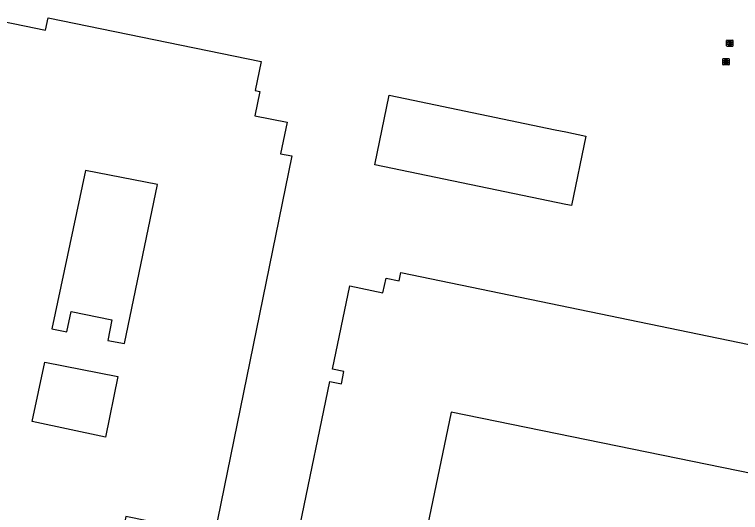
# Model space of a CAD drawing. Extents: x 157692 to 159670, y 381454 to 383289.
# Drawn here: x 158912.9 to 159027.6, y 382123.5 to 382202.1 of the extents above; entities that cross this region are included whole.
import ezdxf

# ---------------------------------------------------------------- set-up
doc = ezdxf.new("R2010")
doc.units = 0
for name, color, linetype in [('IMGEO_Kolk', 7, 'Continuous'), ('IMGEO_Pand', 7, 'Continuous'), ('IMGEO_Rioolput', 7, 'Continuous')]:
    doc.layers.add(name, color=color, linetype=linetype)

msp = doc.modelspace()

# ---------------------------------------------------------------- linework, layer by layer
at = {"layer": 'IMGEO_Kolk'}
for p, q in [((159024.91, 382195.16), (159025.76, 382195.16)), ((159024.84, 382194.24), (159024.84, 382195.09)), ((159025.76, 382194.16), (159024.91, 382194.16)), ((159025.35, 382194.38), (159025.32, 382194.38)), ((159025.33, 382194.94), (159025.35, 382194.94)), ((159025.84, 382195.09), (159025.84, 382194.24))]:
    msp.add_line(p, q, dxfattribs=at)
for points in [[(159024.91, 382195.16), (159025.76, 382195.16)], [(159024.84, 382194.24), (159024.84, 382195.09)], [(159025.76, 382194.16), (159024.91, 382194.16)], [(159025.16, 382194.86), (159025.28, 382194.86), (159025.28, 382194.71), (159025.41, 382194.86), (159025.58, 382194.86), (159025.43, 382194.71), (159025.58, 382194.46), (159025.43, 382194.46), (159025.35, 382194.63), (159025.28, 382194.56), (159025.28, 382194.46), (159025.16, 382194.46), (159025.16, 382194.86)], [(159025.84, 382195.09), (159025.84, 382194.24)]]:
    msp.add_lwpolyline(points, dxfattribs=at)
for centre, start, end in [((159024.91, 382195.09), 91.552, 178.448), ((159024.91, 382195.09), 91.552, 178.448), ((159025.76, 382195.09), 1.552, 88.448), ((159025.76, 382195.09), 1.552, 88.448), ((159024.91, 382194.24), 181.552, 268.448), ((159024.91, 382194.24), 181.552, 268.448), ((159025.76, 382194.24), 271.552, 358.448), ((159025.76, 382194.24), 271.552, 358.448)]:
    msp.add_arc(centre, 0.0765, start, end, dxfattribs=at)
for centre, major_axis, ratio, start_param, end_param in [((159025.32, 382194.66), (-0.387, 0.002), 0.722429, 4.712389, 7.853982), ((159025.35, 382194.66), (-0.39, 0.002), 0.717154, 1.570796, 4.712389)]:
    msp.add_ellipse(centre, major_axis=major_axis, ratio=ratio, start_param=start_param, end_param=end_param, dxfattribs=at)
at = {"layer": 'IMGEO_Pand'}
for points in [[(158912.32, 382216.31), (158909.26, 382201.39), (158917.77, 382199.64), (158918.17, 382201.61), (158951.87, 382194.71), (158950.93, 382190.12), (158951.66, 382189.97), (158950.88, 382186.15), (158955.95, 382185.11), (158954.93, 382180.14), (158956.72, 382179.78), (158945.46, 382124.88), (158944.46, 382119.98), (158930.47, 382122.85), (158924.57, 382094.09), (158917.05, 382095.63), (158914.99, 382085.59), (158903.01, 382088.04), (158905, 382098.05), (158862.37, 382106.84), (158857.53, 382081.78), (158856.53, 382076.88), (158856.02, 382076.98), (158832.53, 382081.79)], [(158972.09, 382189.37), (158974.63, 382188.84), (158998.31, 382183.93), (159000, 382183.58), (159003.16, 382182.93), (159000.89, 382171.96), (159000, 382172.14), (158969.81, 382178.39), (158972.09, 382189.37)], [(158935.45, 382175.27), (158924.07, 382177.51), (158918.76, 382152.46), (158921.14, 382152.01), (158921.8, 382155.2), (158928.24, 382153.92), (158927.6, 382150.62), (158930.27, 382150.14), (158935.45, 382175.27)], [(158965.85, 382159.25), (158971.11, 382158.16), (158971.6, 382160.48), (158973.68, 382160.05), (158973.95, 382161.39), (159033.59, 382149.04), (159034.39, 382152.88), (159054.14, 382148.79), (159051.28, 382134.98), (159031.55, 382139.07), (159029.58, 382129.54), (158981.88, 382139.33), (158977.37, 382117.56), (158976.44, 382117.75), (158975.15, 382111.51), (158957.68, 382115.11), (158958.97, 382121.34), (158958.04, 382121.53), (158962.72, 382144.15), (158964.54, 382143.78), (158964.95, 382145.74), (158963.13, 382146.12), (158965.85, 382159.25)], [(158917.66, 382147.23), (158929.2, 382144.96), (158927.23, 382135.37), (158915.67, 382137.82), (158917.66, 382147.23)]]:
    msp.add_lwpolyline(points, dxfattribs=at)
at = {"layer": 'IMGEO_Rioolput'}
for p, q in [((159025.44, 382197.18), (159025.44, 382198.03)), ((159025.51, 382198.1), (159026.37, 382198.1)), ((159025.93, 382197.88), (159025.95, 382197.88)), ((159026.44, 382198.03), (159026.44, 382197.18)), ((159026.37, 382197.1), (159025.51, 382197.1)), ((159025.95, 382197.32), (159025.93, 382197.32))]:
    msp.add_line(p, q, dxfattribs=at)
for points in [[(159025.44, 382197.18), (159025.44, 382198.03)], [(159025.51, 382198.1), (159026.37, 382198.1)], [(159026.03, 382197.8), (159025.78, 382197.8), (159025.78, 382197.4)], [(159025.78, 382197.4), (159025.9, 382197.4), (159025.9, 382197.57), (159025.91, 382197.57)], [(159025.96, 382197.72), (159025.9, 382197.72), (159025.9, 382197.64)], [(159025.9, 382197.64), (159025.95, 382197.64)], [(159025.96, 382197.54), (159026.03, 382197.4), (159026.17, 382197.4), (159026.1, 382197.53)], [(159026.44, 382198.03), (159026.44, 382197.18)], [(159026.37, 382197.1), (159025.51, 382197.1)]]:
    msp.add_lwpolyline(points, dxfattribs=at)
for centre, radius, start, end in [((159025.52, 382198.03), 0.0765, 91.552, 178.448), ((159025.52, 382198.03), 0.0765, 91.552, 178.448), ((159025.91, 382197.51), 0.0533, 26.0293, 88.6989), ((159025.94, 382197.83), 0.19, 274.7715, 282.9687), ((159025.96, 382197.63), 0.0964, 77.0061, 93.1865), ((159025.98, 382197.68), 0.0378, 276.6634, 79.6772), ((159026.03, 382197.69), 0.109, 350.3612, 89.416), ((159026.03, 382197.69), 0.112, 277.5842, 350.9817), ((159026.01, 382197.48), 0.108, 29.5134, 73.7905), ((159026.36, 382198.03), 0.0765, 1.552, 88.448), ((159026.36, 382198.03), 0.0765, 1.552, 88.448), ((159025.52, 382197.18), 0.0765, 181.552, 268.448), ((159025.52, 382197.18), 0.0765, 181.552, 268.448), ((159026.36, 382197.18), 0.0765, 271.552, 358.448), ((159026.36, 382197.18), 0.0765, 271.552, 358.448)]:
    msp.add_arc(centre, radius, start, end, dxfattribs=at)
for centre, major_axis, ratio, start_param, end_param in [((159025.93, 382197.6), (-0.387, 0.002), 0.722429, 4.712389, 7.853982), ((159025.95, 382197.6), (-0.39, 0.002), 0.717154, 1.570796, 4.712389)]:
    msp.add_ellipse(centre, major_axis=major_axis, ratio=ratio, start_param=start_param, end_param=end_param, dxfattribs=at)

doc.saveas('drawing.dxf')
